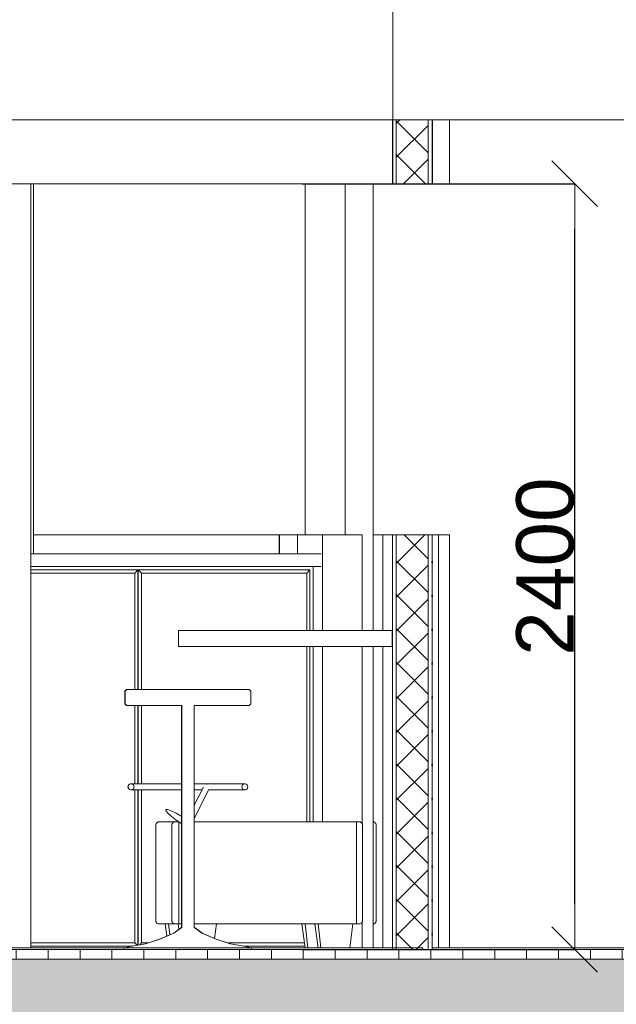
# Model space of a CAD drawing. Extents: x -156717 to 425753, y -51191 to 363295.
# Tile 466 of 502: x 318861 to 320732, y 197426 to 200512. Entities that reach past the tile are written whole.
import ezdxf

# ---------------------------------------------------------------- set-up
doc = ezdxf.new("R2010")
doc.units = 0
doc.header["$LTSCALE"] = 50
doc.linetypes.add('7 Voorgevel & doorsnede A-A$0$B0204', pattern=[1300, 1000, -100, 100, -100])
doc.linetypes.add('7 Voorgevel & doorsnede A-A$0$B0701', pattern=[234.119993, 155.999994, -78.119999])
doc.layers.get('0').update_dxf_attribs({"linetype": 'CONTINUOUS'})
doc.layers.get('Defpoints').update_dxf_attribs({"linetype": 'CONTINUOUS'})
for name, color, linetype in [('7 Voorgevel & doorsnede A-A$0$00 Bestaand', 7, 'CONTINUOUS'), ('7 Voorgevel & doorsnede A-A$0$00 Bestaande vloeren', 7, 'CONTINUOUS'), ('7 Voorgevel & doorsnede A-A$0$00 Bestaande vloeren Doorsnede-arcering', 7, 'CONTINUOUS'), ('7 Voorgevel & doorsnede A-A$0$00 Bestaande vloeren Laagscheidingslijnen', 7, 'CONTINUOUS'), ('7 Voorgevel & doorsnede A-A$0$22 Binnenwanden', 7, 'CONTINUOUS'), ('7 Voorgevel & doorsnede A-A$0$22 Binnenwanden Doorsnede-arcering', 7, 'CONTINUOUS'), ('7 Voorgevel & doorsnede A-A$0$22 Binnenwanden Laagscheidingslijnen', 7, 'CONTINUOUS'), ('7 Voorgevel & doorsnede A-A$0$22 Binnenwanden Ramen', 7, 'CONTINUOUS'), ('7 Voorgevel & doorsnede A-A$0$23 Vloeren', 7, 'CONTINUOUS'), ('7 Voorgevel & doorsnede A-A$0$82 Interieur', 7, 'CONTINUOUS'), ('7 Voorgevel & doorsnede A-A$0$A Stramien', 7, 'CONTINUOUS')]:
    doc.layers.add(name, color=color, linetype=linetype)
doc.styles.add('7 Voorgevel & doorsnede A-A$0$GENERATED_STYLE_1', font='ARIAL.TTF')
doc.dimstyles.new('7 Voorgevel & doorsnede A-A$0$GENERATED_STYLE__3', dxfattribs={"dimtxt": 179.999995, "dimasz": 142.5, "dimexe": 0.18, "dimexo": 0, "dimgap": 0.09, "dimtad": 1, "dimdec": 0, "dimzin": 0, "dimdsep": 46, "dimtxsty": '7 Voorgevel & doorsnede A-A$0$GENERATED_STYLE_1', "dimblk": '7 Voorgevel & doorsnede A-A$0$ARROWHEAD_6', "dimblk1": '7 Voorgevel & doorsnede A-A$0$ARROWHEAD_6', "dimblk2": '7 Voorgevel & doorsnede A-A$0$ARROWHEAD_6', "dimcen": 0.09, "dimclrd": 1, "dimclre": 1, "dimclrt": 2, "dimadec": 1, "dimazin": 0, "dimtfac": 1, "dimtdec": 4, "dimtmove": 0, "dimatfit": 3, "dimfxl": 0, "dimtolj": 1, "dimtzin": 0, "dimarcsym": 0})
pattern_1 = [(45, (108550.56, 1635.29), (-53.033, 53.033), []), (135, (108550.56, 1635.29), (53.033, 53.033), [])]
pattern_2 = [(0, (108550.56, 1635.29), (0, 75), [0, -75])]

# ---------------------------------------------------------------- blocks, each defined once
blk = doc.blocks.new('7 Voorgevel & doorsnede A-A$0$Section Elem_286_3', base_point=(108550.6, 1635.3))
at = {"layer": '7 Voorgevel & doorsnede A-A$0$00 Bestaande vloeren Doorsnede-arcering', "linetype": 'Continuous', "lineweight": 0}
h = blk.add_hatch(dxfattribs=at)
h.set_pattern_fill('LIJNEN_VERT_100_0003', color=9, style=0, pattern_type=2)
h.set_pattern_definition([(90, (108550.56, 1635.29), (-100, 0), [])])
h.paths.add_polyline_path([(96512.7, 5005.3), (96512.7, 5035.3), (83699.5, 5035.3), (83699.5, 5005.3)], flags=0)
h = blk.add_hatch(dxfattribs=at)
h.set_pattern_fill('11_GEWAPEND_BETON__I_H_W_73', color=9, style=0, pattern_type=2)
h.set_pattern_definition([(0, (108550.56, 1635.29), (0, 70), [0, -70])])
h.paths.add_polyline_path([(96512.7, 4755.3), (96512.7, 5005.3), (83699.5, 5005.3), (83699.5, 4755.3)], flags=0)
at = {"layer": '7 Voorgevel & doorsnede A-A$0$00 Bestaande vloeren', "color": 2, "linetype": 'Continuous', "lineweight": 0}
blk.add_line((83699.5, 5035.3), (96512.7, 5035.3), dxfattribs=at)
at = {"layer": '7 Voorgevel & doorsnede A-A$0$00 Bestaande vloeren Laagscheidingslijnen', "color": 3, "linetype": 'Continuous', "lineweight": 0}
blk.add_line((83699.5, 5005.3), (96512.7, 5005.3), dxfattribs=at)
blk.add_line((83699.5, 5005.3), (96512.7, 5005.3), dxfattribs=at)
blk = doc.blocks.new('7 Voorgevel & doorsnede A-A$0$Section Elem_389_3', base_point=(108550.6, 1635.3))
at = {"layer": '7 Voorgevel & doorsnede A-A$0$00 Bestaande vloeren', "color": 2, "linetype": 'Continuous', "lineweight": 0}
blk.add_line((83699.5, 7635.3), (96512.7, 7635.3), dxfattribs=at)
blk = doc.blocks.new('7 Voorgevel & doorsnede A-A$0$Section Elem_392_3', base_point=(108550.6, 1635.3))
at = {"layer": '7 Voorgevel & doorsnede A-A$0$00 Bestaand', "color": 252, "linetype": 'Continuous', "lineweight": 0}
blk.add_line((89608.4, 6275.3), (89608.4, 7435.3), dxfattribs=at)
blk = doc.blocks.new('7 Voorgevel & doorsnede A-A$0$Section Elem_456_3', base_point=(108550.6, 1635.3))
at = {"layer": '7 Voorgevel & doorsnede A-A$0$22 Binnenwanden', "color": 252, "linetype": 'Continuous', "lineweight": 0}
for p, q in [((88889.2, 6335.3), (88848.4, 6335.3)), ((88949, 6335.3), (88889.2, 6335.3)), ((89707.1, 6335.3), (89608.4, 6335.3)), ((89807, 6335.3), (89707.1, 6335.3)), ((89905.9, 6335.3), (89807, 6335.3)), ((90002.8, 6335.3), (89905.9, 6335.3)), ((90097.1, 6335.3), (90002.8, 6335.3)), ((90187.9, 6335.3), (90097.1, 6335.3)), ((90274.6, 6335.3), (90187.9, 6335.3)), ((90356.4, 6335.3), (90274.6, 6335.3)), ((90378.9, 6335.3), (90356.4, 6335.3)), ((90703.9, 6335.3), (90673.6, 6335.3)), ((90902.6, 6335.3), (90909.4, 6335.3)), ((90909.4, 6335.3), (90913, 6335.3)), ((90913, 6335.3), (90913, 5040.3))]:
    blk.add_line(p, q, dxfattribs=at)
blk = doc.blocks.new('7 Voorgevel & doorsnede A-A$0$Section Elem_457_3', base_point=(108550.6, 1635.3))
at = {"layer": '7 Voorgevel & doorsnede A-A$0$22 Binnenwanden', "color": 252, "linetype": 'Continuous', "lineweight": 0}
blk.add_line((90878.6, 6335.3), (90902.6, 6335.3), dxfattribs=at)
blk = doc.blocks.new('7 Voorgevel & doorsnede A-A$0$Section Elem_461_3', base_point=(108550.6, 1635.3))
at = {"layer": '7 Voorgevel & doorsnede A-A$0$82 Interieur', "color": 252, "linetype": 'Continuous', "lineweight": 0}
for p, q in [((90485.5, 6235.3), (90485.5, 6035.3)), ((89936.4, 6224.8), (89600.4, 6224.8)), ((89927, 6214.8), (89600.4, 6214.8)), ((89936.4, 6224.8), (89927, 6214.8)), ((89927, 5850.3), (89927, 6214.8)), ((89936.4, 5850.3), (89936.4, 6224.8)), ((89936.9, 6215.3), (89936.4, 6215.3)), ((89937.4, 6224.8), (89936.9, 6224.8)), ((89936.9, 5850.3), (89936.9, 6224.8)), ((90475.6, 6224.8), (89937.4, 6224.8)), ((89937.4, 6224.8), (89937.4, 5850.3)), ((89948, 6214.8), (89937.4, 6224.8)), ((90466.2, 6214.8), (89948, 6214.8)), ((89948, 6214.8), (89948, 5850.3)), ((90475.6, 6224.8), (90466.2, 6214.8)), ((90466.2, 6035.3), (90466.2, 6214.8)), ((90475.6, 6035.3), (90475.6, 6224.8)), ((90466.2, 5435.3), (90466.2, 5985.3)), ((90475.6, 5435.3), (90475.6, 5985.3)), ((90485.5, 5985.3), (90485.5, 5435.3)), ((89936.9, 5940.3), (89936.4, 5940.3)), ((89936.9, 5920.3), (89936.4, 5920.3)), ((89927, 5554.7), (89927, 5800.3)), ((89936.4, 5554.7), (89936.4, 5800.3)), ((89936.9, 5554.7), (89936.9, 5800.3)), ((89937.4, 5800.3), (89937.4, 5554.7)), ((89948, 5800.3), (89948, 5554.7)), ((89936.9, 5645.3), (89936.4, 5645.3)), ((89936.9, 5625.3), (89936.4, 5625.3)), ((89927, 5055.8), (89927, 5535.9)), ((89936.4, 5049), (89936.4, 5535.9)), ((89936.9, 5049.1), (89936.9, 5535.9)), ((89937.4, 5535.9), (89937.4, 5049.2)), ((89948, 5535.9), (89948, 5055.8)), ((89936.9, 5350.3), (89936.4, 5350.3)), ((89936.9, 5330.3), (89936.4, 5330.3)), ((89600.4, 5055.8), (89927, 5055.8)), ((89600.4, 5045.8), (89919, 5045.8)), ((89927, 5055.8), (89933.8, 5048.6)), ((89936.4, 5055.3), (89936.9, 5055.3)), ((89942, 5050.1), (89948, 5055.8)), ((89948, 5055.8), (89967.1, 5055.8)), ((90219.1, 5055.8), (90458.4, 5055.8)), ((90267.2, 5045.8), (90459.7, 5045.8))]:
    blk.add_line(p, q, dxfattribs=at)
blk = doc.blocks.new('7 Voorgevel & doorsnede A-A$0$Section Elem_472_3', base_point=(108550.6, 1635.3))
at = {"layer": '7 Voorgevel & doorsnede A-A$0$00 Bestaand', "color": 1, "linetype": 'Continuous', "lineweight": 0}
blk.add_line((89600.4, 5040.3), (89600.4, 7435.3), dxfattribs=at)
blk = doc.blocks.new('7 Voorgevel & doorsnede A-A$0$Section Elem_570_3', base_point=(108550.6, 1635.3))
at = {"layer": '7 Voorgevel & doorsnede A-A$0$22 Binnenwanden', "color": 252, "linetype": 'Continuous', "lineweight": 0}
blk.add_line((90597.2, 7435.3), (90472.4, 7435.3), dxfattribs=at)
at = {"layer": '7 Voorgevel & doorsnede A-A$0$22 Binnenwanden', "color": 1, "linetype": 'Continuous', "lineweight": 0}
blk.add_line((90850.7, 7435.3), (90850.8, 7435.3), dxfattribs=at)
blk = doc.blocks.new('7 Voorgevel & doorsnede A-A$0$Section Elem_571_3', base_point=(108550.6, 1635.3))
at = {"layer": '7 Voorgevel & doorsnede A-A$0$22 Binnenwanden', "color": 252, "linetype": 'Continuous', "lineweight": 0}
blk.add_line((90472.4, 7435.3), (90379.6, 7435.3), dxfattribs=at)
blk = doc.blocks.new('7 Voorgevel & doorsnede A-A$0$Section Elem_572_3', base_point=(108550.6, 1635.3))
at = {"layer": '7 Voorgevel & doorsnede A-A$0$22 Binnenwanden', "color": 252, "linetype": 'Continuous', "lineweight": 0}
for p, q in [((90647.9, 7435.3), (90644.9, 7435.3)), ((90850.8, 7435.3), (90902.6, 7435.3)), ((90902.6, 7435.3), (90859.9, 7435.3))]:
    blk.add_line(p, q, dxfattribs=at)
blk = doc.blocks.new('7 Voorgevel & doorsnede A-A$0$Section Elem_573_3', base_point=(108550.6, 1635.3))
at = {"layer": '7 Voorgevel & doorsnede A-A$0$22 Binnenwanden', "color": 252, "linetype": 'Continuous', "lineweight": 0}
for p, q in [((90912.9, 7435.3), (90912.9, 7635.3)), ((90902.6, 7435.3), (90909.8, 7435.3)), ((90909.8, 7435.3), (90912.9, 7435.3))]:
    blk.add_line(p, q, dxfattribs=at)
blk = doc.blocks.new('7 Voorgevel & doorsnede A-A$0$Section Elem_575_3', base_point=(108550.6, 1635.3))
at = {"layer": '7 Voorgevel & doorsnede A-A$0$82 Interieur', "color": 1, "linetype": 'Continuous', "lineweight": 0}
for p, q in [((89895.7, 5845.3), (89900.6, 5850.3)), ((89896.2, 5845.3), (89895.7, 5845.3)), ((89895.7, 5805.3), (89895.7, 5845.3)), ((89901.1, 5850.3), (89900.6, 5850.3)), ((89896.2, 5805.3), (89895.7, 5805.3)), ((89900.6, 5800.3), (89895.7, 5805.3)), ((89901.1, 5800.3), (89900.6, 5800.3)), ((90073.4, 5452.2), (90073.4, 5800.3)), ((90112.9, 5103.2), (90112.9, 5800.3)), ((89912.9, 5554.7), (89909.8, 5553.5)), ((89913.3, 5554.7), (89912.9, 5554.7)), ((89916.6, 5554.7), (89936.6, 5554.7)), ((89936.6, 5554.7), (89976, 5554.7)), ((89976, 5554.7), (90029.5, 5554.7)), ((90029.5, 5554.7), (90073.4, 5554.7)), ((90112.9, 5554.7), (90152.1, 5554.7)), ((90152.1, 5554.7), (90206.5, 5554.7)), ((90206.5, 5554.7), (90247.2, 5554.7)), ((90247.2, 5554.7), (90269.2, 5554.7)), ((90269.2, 5554.7), (90269.8, 5554.7)), ((89905.7, 5548.5), (89905.1, 5545.3)), ((89905.1, 5545.3), (89905.7, 5542)), ((89907.3, 5551.4), (89905.7, 5548.5)), ((89905.7, 5542), (89907.3, 5539.2)), ((89909.8, 5553.5), (89907.3, 5551.4)), ((89907.3, 5539.2), (89909.8, 5537)), ((89909.8, 5537), (89912.9, 5535.9)), ((89913.3, 5535.9), (89912.9, 5535.9)), ((89916.6, 5535.9), (89936.6, 5535.9)), ((89936.6, 5535.9), (89976, 5535.9)), ((89976, 5535.9), (90029.5, 5535.9)), ((90029.5, 5535.9), (90073.4, 5535.9)), ((90112.9, 5487.8), (90141.4, 5544.1)), ((90112.9, 5445.7), (90158.9, 5536.6)), ((90112.9, 5535.9), (90137.3, 5535.9)), ((90151, 5553.3), (90150.2, 5553.2)), ((90151.7, 5553.2), (90151, 5553.3)), ((90158.6, 5535.9), (90206.5, 5535.9)), ((90206.5, 5535.9), (90247.2, 5535.9)), ((90247.2, 5535.9), (90269.2, 5535.9)), ((90269.2, 5535.9), (90269.8, 5535.9)), ((90073.1, 5451.3), (90073.5, 5452.1)), ((90073.3, 5448.8), (90073.1, 5451.3)), ((90073.1, 5429.9), (90073.3, 5431.4)), ((90073.4, 5447.9), (90073.3, 5448.8)), ((90073.3, 5431.4), (90073.4, 5432.1)), ((90073.4, 5429.6), (90073.4, 5451.9)), ((90073.5, 5429.4), (90073.1, 5429.9)), ((90073.4, 5103.2), (90073.4, 5429.5)), ((90070.9, 5103.2), (90048.7, 5086.2)), ((90071.5, 5103.2), (90070.9, 5103.2)), ((90115.3, 5103.2), (90114.7, 5103.2)), ((90115.3, 5103.2), (90137.6, 5086.2)), ((90004.2, 5067.9), (89959.8, 5053.4)), ((90048.7, 5086.2), (90004.2, 5067.9)), ((90137.6, 5086.2), (90182, 5067.9)), ((90182, 5067.9), (90226.4, 5053.4)), ((89911.3, 5044.3), (89895, 5040.3)), ((89959.8, 5053.4), (89911.3, 5044.3)), ((90226.4, 5053.4), (90274.9, 5044.3)), ((90274.9, 5044.3), (90291.2, 5040.3))]:
    blk.add_line(p, q, dxfattribs=at)
at = {"layer": '7 Voorgevel & doorsnede A-A$0$82 Interieur', "color": 2, "linetype": 'Continuous', "lineweight": 0}
for p, q in [((89896.2, 5845.3), (89901.1, 5850.3)), ((89896.2, 5805.3), (89896.2, 5845.3)), ((89901.1, 5850.3), (90285.2, 5850.3)), ((90290.1, 5845.3), (90285.2, 5850.3)), ((90290.1, 5805.3), (90290.1, 5845.3)), ((89901.1, 5800.3), (89896.2, 5805.3)), ((90285.2, 5800.3), (90290.1, 5805.3)), ((89901.1, 5800.3), (90073.5, 5800.3)), ((90073.5, 5103.2), (90073.5, 5800.3)), ((90112.7, 5103.2), (90112.7, 5800.3)), ((90112.7, 5800.3), (90285.2, 5800.3)), ((89910.3, 5553.5), (89913.3, 5554.7)), ((89913.3, 5554.7), (89916.6, 5554.7)), ((89919.6, 5553.5), (89916.6, 5554.7)), ((90266.7, 5553.5), (90269.8, 5554.7)), ((90269.8, 5554.7), (90273, 5554.7)), ((90276.1, 5553.5), (90273, 5554.7)), ((89905.6, 5545.3), (89906.1, 5548.5)), ((89906.1, 5542), (89905.6, 5545.3)), ((89906.1, 5548.5), (89907.8, 5551.4)), ((89907.8, 5539.2), (89906.1, 5542)), ((89907.8, 5551.4), (89910.3, 5553.5)), ((89910.3, 5537), (89907.8, 5539.2)), ((89913.3, 5535.9), (89910.3, 5537)), ((89913.3, 5535.9), (89916.6, 5535.9)), ((89916.6, 5535.9), (89919.6, 5537)), ((89922.1, 5551.4), (89919.6, 5553.5)), ((89919.6, 5537), (89922.1, 5539.2)), ((89923.8, 5548.5), (89922.1, 5551.4)), ((89922.1, 5539.2), (89923.8, 5542)), ((89924.3, 5545.3), (89923.8, 5548.5)), ((89923.8, 5542), (89924.3, 5545.3)), ((90262, 5545.3), (90262.6, 5548.5)), ((90262.6, 5542), (90262, 5545.3)), ((90262.6, 5548.5), (90264.2, 5551.4)), ((90264.2, 5539.2), (90262.6, 5542)), ((90264.2, 5551.4), (90266.7, 5553.5)), ((90266.7, 5537), (90264.2, 5539.2)), ((90269.8, 5535.9), (90266.7, 5537)), ((90269.8, 5535.9), (90273, 5535.9)), ((90273, 5535.9), (90276.1, 5537)), ((90278.6, 5551.4), (90276.1, 5553.5)), ((90276.1, 5537), (90278.6, 5539.2)), ((90280.2, 5548.5), (90278.6, 5551.4)), ((90278.6, 5539.2), (90280.2, 5542)), ((90280.8, 5545.3), (90280.2, 5548.5)), ((90280.2, 5542), (90280.8, 5545.3)), ((90023.5, 5470.6), (90023.5, 5474.6)), ((90023.5, 5474.6), (90029.6, 5474.4)), ((90029.6, 5463.1), (90023.5, 5470.6)), ((90029.6, 5474.4), (90041, 5470.2)), ((90041, 5452.8), (90029.6, 5463.1)), ((90041, 5470.2), (90056.3, 5462.4)), ((90056.3, 5462.4), (90073.5, 5452.1)), ((90056.3, 5441.1), (90041, 5452.8)), ((90073.5, 5429.4), (90056.3, 5441.1)), ((90049.3, 5086.2), (90071.5, 5103.2)), ((90071.5, 5103.2), (90073.5, 5103.2)), ((90112.7, 5103.2), (90114.7, 5103.2)), ((90136.9, 5086.2), (90114.7, 5103.2)), ((89960.2, 5053.4), (90004.7, 5067.9)), ((90004.7, 5067.9), (90049.3, 5086.2)), ((90181.2, 5067.9), (90136.9, 5086.2)), ((90225.5, 5053.4), (90181.2, 5067.9)), ((89893.3, 5039.8), (89911.5, 5044.3)), ((89893.3, 5035.3), (89893.3, 5039.8)), ((89911.5, 5044.3), (89960.2, 5053.4)), ((90273.9, 5044.3), (90225.5, 5053.4)), ((90292.1, 5039.8), (90273.9, 5044.3)), ((90292.1, 5035.3), (90292.1, 5039.8))]:
    blk.add_line(p, q, dxfattribs=at)
blk = doc.blocks.new('7 Voorgevel & doorsnede A-A$0$Section Elem_576_3', base_point=(108550.6, 1635.3))
at = {"layer": '7 Voorgevel & doorsnede A-A$0$82 Interieur', "color": 1, "linetype": 'Continuous', "lineweight": 0}
for p, q in [((89992.5, 5427.9), (89995.1, 5432.4)), ((89995.1, 5432.4), (89999.6, 5435)), ((89999.6, 5435), (90002.2, 5435.3)), ((90052.7, 5435.3), (90002.2, 5435.3)), ((90043.1, 5427.9), (90045.7, 5432.4)), ((90045.7, 5432.4), (90048.8, 5434.2)), ((90048.8, 5434.2), (90050.1, 5435)), ((90050.1, 5435), (90052.7, 5435.3)), ((90054.1, 5435.3), (90052.7, 5435.3)), ((90056.5, 5435.3), (90054.1, 5435.3)), ((90059.8, 5435.3), (90056.5, 5435.3)), ((90064.6, 5435.3), (90059.8, 5435.3)), ((90064.6, 5435), (90064.6, 5435.3)), ((90064.8, 5435.3), (90064.6, 5435.3)), ((90064.6, 5432.4), (90064.6, 5435)), ((90064.6, 5427.9), (90064.6, 5432.4)), ((90620.4, 5435.3), (90112.9, 5435.3)), ((90625, 5435.3), (90620.4, 5435.3)), ((90620.4, 5435.3), (90620.9, 5435)), ((90620.9, 5435), (90621.1, 5434.2)), ((90621.1, 5434.2), (90621.4, 5432.4)), ((90621.4, 5432.4), (90621.6, 5427.9)), ((90628, 5435.3), (90625, 5435.3)), ((90629.8, 5435.3), (90628, 5435.3)), ((90630.3, 5435.3), (90629.8, 5435.3)), ((90630.3, 5435.3), (90632.9, 5435)), ((90632.9, 5435), (90637.4, 5432.4)), ((90637.4, 5432.4), (90640, 5427.9)), ((89992.2, 5425.3), (89992.5, 5427.9)), ((89992.2, 5415.3), (89992.2, 5425.3)), ((89992.2, 5135.3), (89992.2, 5415.3)), ((90042.8, 5425.3), (90043.1, 5427.9)), ((90042.8, 5415.3), (90042.8, 5425.3)), ((90042.8, 5135.3), (90042.8, 5415.3)), ((90064.6, 5425.3), (90064.6, 5427.9)), ((90064.6, 5415.3), (90064.6, 5425.3)), ((90064.6, 5135.3), (90064.6, 5415.3)), ((90621.6, 5427.9), (90621.7, 5425.3)), ((90621.7, 5425.3), (90621.7, 5415.3)), ((90621.7, 5135.3), (90621.7, 5415.3)), ((90640, 5427.9), (90640.4, 5425.3)), ((90640.4, 5425.3), (90640.4, 5415.3)), ((90640.4, 5135.3), (90640.4, 5415.3)), ((89992.2, 5135.3), (89992.2, 5125.3)), ((89992.2, 5125.3), (89992.5, 5122.7)), ((89992.5, 5122.7), (89995.1, 5118.2)), ((90042.8, 5135.3), (90042.8, 5125.3)), ((90042.8, 5125.3), (90043.1, 5122.7)), ((90043.1, 5122.7), (90045.7, 5118.2)), ((90064.6, 5135.3), (90064.6, 5125.3)), ((90064.6, 5125.3), (90064.6, 5122.7)), ((90064.6, 5122.7), (90064.6, 5118.2)), ((90621.4, 5118.2), (90621.6, 5122.7)), ((90621.6, 5122.7), (90621.7, 5125.3)), ((90621.7, 5125.3), (90621.7, 5135.3)), ((90637.4, 5118.2), (90640, 5122.7)), ((90640, 5122.7), (90640.4, 5125.3)), ((90640.4, 5125.3), (90640.4, 5135.3)), ((89995.1, 5118.2), (89999.6, 5115.6)), ((89999.6, 5115.6), (90002.2, 5115.3)), ((90052.7, 5115.3), (90002.2, 5115.3)), ((90027.2, 5077.4), (90022.1, 5115.3)), ((90035.9, 5081), (90032, 5115.3)), ((90045.7, 5118.2), (90048.8, 5116.4)), ((90048.8, 5116.4), (90050.1, 5115.6)), ((90050.1, 5115.6), (90052.7, 5115.3)), ((90054.1, 5115.3), (90052.7, 5115.3)), ((90056.5, 5115.3), (90054.1, 5115.3)), ((90059.8, 5115.3), (90056.5, 5115.3)), ((90064.6, 5115.3), (90059.8, 5115.3)), ((90065, 5098.7), (90062.8, 5115.3)), ((90064.6, 5118.2), (90064.6, 5115.6)), ((90064.6, 5115.6), (90064.6, 5115.3)), ((90073.4, 5115.3), (90064.6, 5115.3)), ((90073.4, 5109.4), (90072.7, 5115.3)), ((90620.4, 5115.3), (90112.9, 5115.3)), ((90176.1, 5070.3), (90182.3, 5115.3)), ((90460.5, 5040.3), (90450.3, 5115.3)), ((90468.7, 5040.3), (90460.3, 5115.3)), ((90501.2, 5040.3), (90491, 5115.3)), ((90509.4, 5040.3), (90500.9, 5115.3)), ((90600.3, 5040.3), (90610.5, 5115.3)), ((90620.4, 5115.3), (90620.9, 5115.6)), ((90625, 5115.3), (90620.4, 5115.3)), ((90620.9, 5115.6), (90621.1, 5116.4)), ((90621.1, 5116.4), (90621.4, 5118.2)), ((90628, 5115.3), (90625, 5115.3)), ((90629.8, 5115.3), (90628, 5115.3)), ((90630.3, 5115.3), (90629.8, 5115.3)), ((90630.3, 5115.3), (90632.9, 5115.6)), ((90632.9, 5115.6), (90637.4, 5118.2))]:
    blk.add_line(p, q, dxfattribs=at)
blk = doc.blocks.new('7 Voorgevel & doorsnede A-A$0$Section Elem_577_3', base_point=(108550.6, 1635.3))
at = {"layer": '7 Voorgevel & doorsnede A-A$0$82 Interieur', "color": 252, "linetype": 'Continuous', "lineweight": 0}
for p, q in [((90673.6, 5435.3), (90676.1, 5435)), ((90676.1, 5435), (90677.4, 5434.2)), ((90677.4, 5434.2), (90680.6, 5432.4)), ((90677.4, 5434.2), (90680.5, 5432.4)), ((90680.5, 5432.4), (90683.1, 5427.9)), ((90680.6, 5432.4), (90683.2, 5427.9)), ((90683.1, 5427.9), (90683.5, 5425.3)), ((90683.2, 5427.9), (90683.5, 5425.3)), ((90683.5, 5425.3), (90683.5, 5415.3)), ((90683.5, 5425.3), (90683.5, 5415.3)), ((90683.5, 5135.3), (90683.5, 5415.3)), ((90683.5, 5135.3), (90683.5, 5415.3)), ((90680.5, 5118.2), (90683.1, 5122.7)), ((90680.6, 5118.2), (90683.2, 5122.7)), ((90683.1, 5122.7), (90683.5, 5125.3)), ((90683.2, 5122.7), (90683.5, 5125.3)), ((90683.5, 5125.3), (90683.5, 5135.3)), ((90683.5, 5125.3), (90683.5, 5135.3)), ((90673.6, 5115.3), (90676.1, 5115.6)), ((90676.1, 5115.6), (90677.4, 5116.4)), ((90677.4, 5116.4), (90680.6, 5118.2)), ((90677.4, 5116.4), (90680.5, 5118.2))]:
    blk.add_line(p, q, dxfattribs=at)
blk = doc.blocks.new('7 Voorgevel & doorsnede A-A$0$Section Elem_644_3', base_point=(108550.6, 1635.3))
at = {"layer": '7 Voorgevel & doorsnede A-A$0$22 Binnenwanden Doorsnede-arcering', "linetype": 'Continuous', "lineweight": 0}
h = blk.add_hatch(dxfattribs=at)
h.set_pattern_fill('10_GIPS_0003', color=9, style=0, pattern_type=2)
h.set_pattern_definition(pattern_2)
h.paths.add_polyline_path([(90734, 5035.3), (90746.1, 5035.3), (90746.1, 6335.3), (90734, 6335.3)], flags=0)
h = blk.add_hatch(dxfattribs=at)
h.set_pattern_fill('13_45GR_ISOLATIE_0003', color=9, style=0, pattern_type=2)
h.set_pattern_definition(pattern_1)
h.paths.add_polyline_path([(90746.1, 6335.3), (90746.1, 5035.3), (90846.2, 5035.3), (90846.2, 6335.3)], flags=0)
h = blk.add_hatch(dxfattribs=at)
h.set_pattern_fill('10_GIPS_0003', color=9, style=0, pattern_type=2)
h.set_pattern_definition(pattern_2)
h.paths.add_polyline_path([(90846.2, 6335.3), (90846.2, 5035.3), (90858.7, 5035.3), (90858.7, 6335.3)], flags=0)
h = blk.add_hatch(dxfattribs=at)
h.set_pattern_fill('13_45GR_ISOLATIE_0003', color=9, style=0, pattern_type=2)
h.set_pattern_definition(pattern_1)
h.paths.add_polyline_path([(90858.7, 6335.3), (90858.7, 5035.3), (90859, 5035.3), (90859, 6335.3)], flags=0)
at = {"layer": '7 Voorgevel & doorsnede A-A$0$22 Binnenwanden', "color": 1, "linetype": 'Continuous', "lineweight": 0}
for p, q in [((90733.6, 6335.3), (90728.6, 6335.3)), ((90728.6, 6335.3), (90852.9, 6335.3)), ((90734, 6335.3), (90733.6, 6335.3)), ((90734, 6335.3), (90746.1, 6335.3)), ((90734, 5035.3), (90734, 6335.3)), ((90746.1, 6335.3), (90846.2, 6335.3)), ((90846.2, 6335.3), (90858.7, 6335.3)), ((90858.7, 5035.3), (90858.7, 6335.3)), ((90858.7, 5035.3), (90858.7, 6335.3)), ((90858.7, 6335.3), (90859, 6335.3)), ((90859, 5035.3), (90859, 6335.3)), ((90734, 5035.3), (90746.1, 5035.3)), ((90746.1, 5035.3), (90846.2, 5035.3)), ((90846.2, 5035.3), (90858.7, 5035.3)), ((90858.7, 5035.3), (90859, 5035.3))]:
    blk.add_line(p, q, dxfattribs=at)
at = {"layer": '7 Voorgevel & doorsnede A-A$0$22 Binnenwanden Laagscheidingslijnen', "color": 9, "linetype": 'Continuous', "lineweight": 0}
for p, q in [((90746.1, 5035.3), (90746.1, 6335.3)), ((90746.1, 5035.3), (90746.1, 6335.3)), ((90846.2, 5035.3), (90846.2, 6335.3)), ((90846.2, 5035.3), (90846.2, 6335.3))]:
    blk.add_line(p, q, dxfattribs=at)
blk = doc.blocks.new('7 Voorgevel & doorsnede A-A$0$Section Elem_645_3', base_point=(108550.6, 1635.3))
at = {"layer": '7 Voorgevel & doorsnede A-A$0$22 Binnenwanden Ramen', "color": 252, "linetype": 'Continuous', "lineweight": 0}
for p, q in [((90859, 6335.3), (90878.6, 6335.3)), ((90878.6, 6335.3), (90878.6, 5040.3))]:
    blk.add_line(p, q, dxfattribs=at)
blk = doc.blocks.new('7 Voorgevel & doorsnede A-A$0$Section Elem_646_3', base_point=(108550.6, 1635.3))
at = {"layer": '7 Voorgevel & doorsnede A-A$0$82 Interieur', "color": 2, "linetype": 'Continuous', "lineweight": 0}
for p, q in [((90063.5, 6035.3), (90733, 6035.3)), ((90063.5, 5985.3), (90063.5, 6035.3)), ((90733, 5985.3), (90733, 6035.3)), ((90063.5, 5985.3), (90733, 5985.3))]:
    blk.add_line(p, q, dxfattribs=at)
blk = doc.blocks.new('7 Voorgevel & doorsnede A-A$0$Section Elem_647_3', base_point=(108550.6, 1635.3))
at = {"layer": '7 Voorgevel & doorsnede A-A$0$22 Binnenwanden Doorsnede-arcering', "linetype": 'Continuous', "lineweight": 0}
h = blk.add_hatch(dxfattribs=at)
h.set_pattern_fill('10_GIPS_0003', color=9, style=0, pattern_type=2)
h.set_pattern_definition(pattern_2)
h.paths.add_polyline_path([(90746.2, 7635.3), (90734.4, 7635.3), (90734.4, 7435.3), (90746.2, 7435.3)], flags=0)
h = blk.add_hatch(dxfattribs=at)
h.set_pattern_fill('13_45GR_ISOLATIE_0003', color=9, style=0, pattern_type=2)
h.set_pattern_definition(pattern_1)
h.paths.add_polyline_path([(90746.2, 7435.3), (90846.3, 7435.3), (90846.3, 7635.3), (90746.2, 7635.3)], flags=0)
h = blk.add_hatch(dxfattribs=at)
h.set_pattern_fill('10_GIPS_0003', color=9, style=0, pattern_type=2)
h.set_pattern_definition(pattern_2)
h.paths.add_polyline_path([(90846.3, 7435.3), (90858.8, 7435.3), (90858.8, 7635.3), (90846.3, 7635.3)], flags=0)
h = blk.add_hatch(dxfattribs=at)
h.set_pattern_fill('13_45GR_ISOLATIE_0003', color=9, style=0, pattern_type=2)
h.set_pattern_definition(pattern_1)
h.paths.add_polyline_path([(90858.8, 7635.3), (90858.8, 7435.3), (90859.9, 7435.3), (90859.9, 7635.3)], flags=0)
at = {"layer": '7 Voorgevel & doorsnede A-A$0$22 Binnenwanden', "color": 1, "linetype": 'Continuous', "lineweight": 0}
for p, q in [((90734.4, 7635.3), (90746.2, 7635.3)), ((90734.4, 7435.3), (90734.4, 7635.3)), ((90746.2, 7635.3), (90846.3, 7635.3)), ((90846.3, 7635.3), (90858.8, 7635.3)), ((90858.8, 7435.3), (90858.8, 7635.3)), ((90858.8, 7435.3), (90858.8, 7635.3)), ((90858.8, 7635.3), (90859.9, 7635.3)), ((90859.9, 7435.3), (90859.9, 7635.3)), ((90734.4, 7435.3), (90726.6, 7435.3)), ((90726.6, 7435.3), (90850.7, 7435.3)), ((90734.4, 7435.3), (90746.2, 7435.3)), ((90746.2, 7435.3), (90846.3, 7435.3)), ((90846.3, 7435.3), (90858.8, 7435.3)), ((90858.8, 7435.3), (90859.9, 7435.3))]:
    blk.add_line(p, q, dxfattribs=at)
at = {"layer": '7 Voorgevel & doorsnede A-A$0$22 Binnenwanden Laagscheidingslijnen', "color": 9, "linetype": 'Continuous', "lineweight": 0}
for p, q in [((90746.2, 7435.3), (90746.2, 7635.3)), ((90746.2, 7435.3), (90746.2, 7635.3)), ((90846.3, 7435.3), (90846.3, 7635.3)), ((90846.3, 7435.3), (90846.3, 7635.3))]:
    blk.add_line(p, q, dxfattribs=at)
blk = doc.blocks.new('7 Voorgevel & doorsnede A-A$0$Section Elem_653_3', base_point=(108550.6, 1635.3))
at = {"layer": '7 Voorgevel & doorsnede A-A$0$22 Binnenwanden Ramen', "color": 252, "linetype": 'Continuous', "lineweight": 0}
for p, q in [((90460.8, 6335.3), (90460.8, 7435.3)), ((90585.7, 6335.3), (90585.7, 7435.3))]:
    blk.add_line(p, q, dxfattribs=at)
blk = doc.blocks.new('7 Voorgevel & doorsnede A-A$0$Section Elem_654_3', base_point=(108550.6, 1635.3))
at = {"layer": '7 Voorgevel & doorsnede A-A$0$22 Binnenwanden', "color": 252, "linetype": 'Continuous', "lineweight": 0}
for p, q in [((90597.2, 7435.3), (90611.4, 7435.3)), ((90673.6, 7435.3), (90673.6, 6035.3)), ((90673.6, 5985.3), (90673.6, 5040.3))]:
    blk.add_line(p, q, dxfattribs=at)
blk = doc.blocks.new('7 Voorgevel & doorsnede A-A$0$Section Elem_655_3', base_point=(108550.6, 1635.3))
at = {"layer": '7 Voorgevel & doorsnede A-A$0$22 Binnenwanden Ramen', "color": 252, "linetype": 'Continuous', "lineweight": 0}
for p, q in [((90514.7, 6335.3), (90639.4, 6335.3)), ((90514.7, 6335.3), (90514.7, 6035.3)), ((90639.4, 6035.3), (90639.4, 6335.3)), ((90514.7, 5985.3), (90514.7, 5435.3)), ((90639.4, 5428.9), (90639.4, 5985.3)), ((90639.4, 5040.3), (90639.4, 5121.7))]:
    blk.add_line(p, q, dxfattribs=at)
at = {"layer": '7 Voorgevel & doorsnede A-A$0$22 Binnenwanden Ramen', "color": 1, "linetype": 'Continuous', "lineweight": 0}
for p, q in [((90703.9, 6335.3), (90703.9, 6035.3)), ((90703.9, 5985.3), (90703.9, 5040.3))]:
    blk.add_line(p, q, dxfattribs=at)
blk = doc.blocks.new('7 Voorgevel & doorsnede A-A$0$Section Elem_656_3', base_point=(108550.6, 1635.3))
at = {"layer": '7 Voorgevel & doorsnede A-A$0$22 Binnenwanden', "color": 252, "linetype": 'Continuous', "lineweight": 0}
for p, q in [((90378.9, 6335.3), (90380.1, 6335.3)), ((90378.9, 6335.3), (90378.9, 6275.3)), ((90438.2, 6335.3), (90478, 6335.3)), ((90478, 6335.3), (90514.7, 6335.3))]:
    blk.add_line(p, q, dxfattribs=at)
at = {"layer": '7 Voorgevel & doorsnede A-A$0$22 Binnenwanden', "color": 1, "linetype": 'Continuous', "lineweight": 0}
blk.add_line((90703.9, 6335.3), (90728.6, 6335.3), dxfattribs=at)
blk = doc.blocks.new('7 Voorgevel & doorsnede A-A$0$Section Elem_675_3', base_point=(108550.6, 1635.3))
at = {"layer": '7 Voorgevel & doorsnede A-A$0$22 Binnenwanden Ramen', "color": 252, "linetype": 'Continuous', "lineweight": 0}
for p, q in [((90380.1, 6335.3), (90436.8, 6335.3)), ((90380.1, 6335.3), (90380.1, 6275.3)), ((90436.8, 6335.3), (90438.2, 6335.3)), ((90436.8, 6335.3), (90436.8, 6275.3))]:
    blk.add_line(p, q, dxfattribs=at)
blk = doc.blocks.new('7 Voorgevel & doorsnede A-A$0$Section Elem_686_3', base_point=(108550.6, 1635.3))
at = {"layer": '7 Voorgevel & doorsnede A-A$0$23 Vloeren', "color": 252, "linetype": 'Continuous', "lineweight": 0}
for p, q in [((88297.1, 6275.3), (88315.6, 6275.3)), ((88297.1, 6235.3), (88297.1, 6275.3)), ((88315.6, 6275.3), (88330.3, 6275.3)), ((88330.3, 6275.3), (88333.9, 6275.3)), ((88333.9, 6275.3), (88359.9, 6275.3)), ((88333.9, 6235.3), (88333.9, 6275.3)), ((88487.8, 6275.3), (89148, 6275.3)), ((89600.4, 6275.3), (90510.9, 6275.3)), ((89600.4, 6235.3), (90510.9, 6235.3))]:
    blk.add_line(p, q, dxfattribs=at)
blk = doc.blocks.new('7 Voorgevel & doorsnede A-A$0$Section Elem_754_3', base_point=(108550.6, 1635.3))
at = {"layer": '7 Voorgevel & doorsnede A-A$0$23 Vloeren', "color": 2, "linetype": 'Continuous', "lineweight": 0}
for p, q in [((83699.2, 5040.3), (90829.9, 5040.3)), ((89331.9, 5035.3), (89893.3, 5035.3)), ((90292.1, 5035.3), (90829.9, 5035.3)), ((90829.9, 5035.3), (90829.9, 5040.3))]:
    blk.add_line(p, q, dxfattribs=at)
blk = doc.blocks.new('7 Voorgevel & doorsnede A-A$0$Section Elem_755_3', base_point=(108550.6, 1635.3))
at = {"layer": '7 Voorgevel & doorsnede A-A$0$23 Vloeren', "color": 252, "linetype": 'Continuous', "lineweight": 0}
for p, q in [((90859, 5040.3), (90911.9, 5040.3)), ((90911.9, 5040.3), (90991.2, 5040.3)), ((90991.2, 5040.3), (91079.2, 5040.3)), ((91079.2, 5040.3), (91175.3, 5040.3)), ((91175.3, 5040.3), (91279.2, 5040.3)), ((91279.2, 5040.3), (91390.6, 5040.3)), ((91390.6, 5040.3), (91508.8, 5040.3)), ((91508.8, 5040.3), (91633.6, 5040.3)), ((91633.6, 5040.3), (91764.3, 5040.3)), ((91764.3, 5040.3), (91900.5, 5040.3)), ((91900.5, 5040.3), (92041.6, 5040.3)), ((92041.6, 5040.3), (92128.3, 5040.3))]:
    blk.add_line(p, q, dxfattribs=at)
blk = doc.blocks.new('7 Voorgevel & doorsnede A-A$0$Section Elem_764_3', base_point=(108550.6, 1635.3))
at = {"layer": '7 Voorgevel & doorsnede A-A$0$23 Vloeren', "color": 2, "linetype": 'Continuous', "lineweight": 0}
for p, q in [((88488.8, 7435.3), (88488.8, 8155.3)), ((90735.9, 7435.3), (90735.9, 8155.3)), ((88488.8, 7435.3), (90735.9, 7435.3))]:
    blk.add_line(p, q, dxfattribs=at)
blk = doc.blocks.new('7 Voorgevel & doorsnede A-A$0$ARROWHEAD_6')
at = {"color": 0, "linetype": 'Continuous', "lineweight": 0}
for p, q in [((-0.5, -0.5), (0.5, 0.5)), ((0, 0), (-1, 0))]:
    blk.add_line(p, q, dxfattribs=at)
blk = doc.blocks.new('*D763')
at = {"layer": '7 Voorgevel & doorsnede A-A$0$A Stramien', "color": 1, "linetype": 'Continuous', "lineweight": -2, "transparency": 16777216}
for p, q in [((319746.9, 199997.8), (320601.6, 199997.8)), ((320601.4, 197740.3), (320601.4, 199855.3)), ((319746.9, 197597.8), (320601.6, 197597.8))]:
    blk.add_line(p, q, dxfattribs=at)
at = {"layer": 'Defpoints', "color": 0, "linetype": 'Continuous', "transparency": 16777216}
for p in [(319746.9, 199997.8), (320601.4, 199997.8), (319746.9, 197597.8)]:
    blk.add_point(p, dxfattribs=at)
at = {"layer": '7 Voorgevel & doorsnede A-A$0$A Stramien', "color": 1, "linetype": 'Continuous', "lineweight": -2, "transparency": 16777216, "xscale": 142.5, "yscale": 142.5, "zscale": 142.5}
for p, rotation in [((320601.4, 199997.8), 90), ((320601.4, 197597.8), 270)]:
    blk.add_blockref('7 Voorgevel & doorsnede A-A$0$ARROWHEAD_6', p, dxfattribs=dict(at, rotation=rotation))
at = {"layer": '7 Voorgevel & doorsnede A-A$0$A Stramien', "color": 2, "linetype": 'Continuous', "lineweight": 0, "transparency": 16777216, "insert": (320509.4, 198797.8), "char_height": 180, "attachment_point": 5, "rotation": 90, "style": '7 Voorgevel & doorsnede A-A$0$GENERATED_STYLE_1'}
blk.add_mtext('\\A1;2400', dxfattribs=at)
blk = doc.blocks.new('7 Voorgevel & doorsnede A-A$0$A DOORSNEDE A-A_STORY_MARKER', base_point=(108550.6, 1635.3))
at = {"color": 9, "linetype": '7 Voorgevel & doorsnede A-A$0$B0204', "lineweight": 0}
blk.add_line((68885.1, 5035.3), (99506.2, 5035.3), dxfattribs=at)

msp = doc.modelspace()

# ---------------------------------------------------------------- linework, layer by layer
at = {"color": 9, "linetype": '7 Voorgevel & doorsnede A-A$0$B0701', "lineweight": 0, "flags": 128}
for points in [[(319236.10988, 199997.76673), (319746.89548, 199997.76673)], [(319236.10988, 197597.76673), (319746.89548, 197597.76673)]]:
    msp.add_lwpolyline(points, dxfattribs=at)

# ---------------------------------------------------------------- block references
at = {"linetype": 'Continuous', "lineweight": 0}
msp.add_blockref('7 Voorgevel & doorsnede A-A$0$A DOORSNEDE A-A_STORY_MARKER', (337846.4774, 194197.76673), dxfattribs=at)
at = {"layer": '7 Voorgevel & doorsnede A-A$0$00 Bestaand', "color": 9, "lineweight": 0}
for name in ['7 Voorgevel & doorsnede A-A$0$Section Elem_472_3', '7 Voorgevel & doorsnede A-A$0$Section Elem_392_3']:
    msp.add_blockref(name, (337846.4774, 194197.76673), dxfattribs=at)
at = {"layer": '7 Voorgevel & doorsnede A-A$0$00 Bestaande vloeren', "color": 9, "lineweight": 0}
for name in ['7 Voorgevel & doorsnede A-A$0$Section Elem_389_3', '7 Voorgevel & doorsnede A-A$0$Section Elem_286_3']:
    msp.add_blockref(name, (337846.4774, 194197.76673), dxfattribs=at)
at = {"layer": '7 Voorgevel & doorsnede A-A$0$22 Binnenwanden', "color": 9, "lineweight": 0}
for name in ['7 Voorgevel & doorsnede A-A$0$Section Elem_647_3', '7 Voorgevel & doorsnede A-A$0$Section Elem_573_3', '7 Voorgevel & doorsnede A-A$0$Section Elem_571_3', '7 Voorgevel & doorsnede A-A$0$Section Elem_570_3', '7 Voorgevel & doorsnede A-A$0$Section Elem_654_3', '7 Voorgevel & doorsnede A-A$0$Section Elem_572_3', '7 Voorgevel & doorsnede A-A$0$Section Elem_456_3', '7 Voorgevel & doorsnede A-A$0$Section Elem_656_3', '7 Voorgevel & doorsnede A-A$0$Section Elem_644_3', '7 Voorgevel & doorsnede A-A$0$Section Elem_457_3']:
    msp.add_blockref(name, (337846.4774, 194197.76673), dxfattribs=at)
at = {"layer": '7 Voorgevel & doorsnede A-A$0$22 Binnenwanden Ramen', "color": 9, "lineweight": 0}
for name in ['7 Voorgevel & doorsnede A-A$0$Section Elem_653_3', '7 Voorgevel & doorsnede A-A$0$Section Elem_675_3', '7 Voorgevel & doorsnede A-A$0$Section Elem_655_3', '7 Voorgevel & doorsnede A-A$0$Section Elem_645_3']:
    msp.add_blockref(name, (337846.4774, 194197.76673), dxfattribs=at)
at = {"layer": '7 Voorgevel & doorsnede A-A$0$23 Vloeren', "color": 9, "lineweight": 0}
for name in ['7 Voorgevel & doorsnede A-A$0$Section Elem_764_3', '7 Voorgevel & doorsnede A-A$0$Section Elem_686_3', '7 Voorgevel & doorsnede A-A$0$Section Elem_754_3', '7 Voorgevel & doorsnede A-A$0$Section Elem_755_3']:
    msp.add_blockref(name, (337846.4774, 194197.76673), dxfattribs=at)
at = {"layer": '7 Voorgevel & doorsnede A-A$0$82 Interieur', "color": 9, "lineweight": 0}
for name in ['7 Voorgevel & doorsnede A-A$0$Section Elem_461_3', '7 Voorgevel & doorsnede A-A$0$Section Elem_646_3', '7 Voorgevel & doorsnede A-A$0$Section Elem_575_3', '7 Voorgevel & doorsnede A-A$0$Section Elem_576_3', '7 Voorgevel & doorsnede A-A$0$Section Elem_577_3']:
    msp.add_blockref(name, (337846.4774, 194197.76673), dxfattribs=at)

# ---------------------------------------------------------------- dimensions: what is measured, and where the dimension line sits
at = {"layer": '7 Voorgevel & doorsnede A-A$0$A Stramien', "color": 1, "linetype": 'Continuous', "lineweight": 0}
dim = msp.add_linear_dim(base=(320601.41509, 199997.76673), p1=(319746.89548, 197597.76673), p2=(319746.89548, 199997.76673), angle=90, dimstyle='7 Voorgevel & doorsnede A-A$0$GENERATED_STYLE__3', dxfattribs=at)
dim.commit()
dim.dimension.update_dxf_attribs({"geometry": '*D763', "text_midpoint": (320509.42196, 198797.76673)})

doc.saveas('drawing.dxf')
